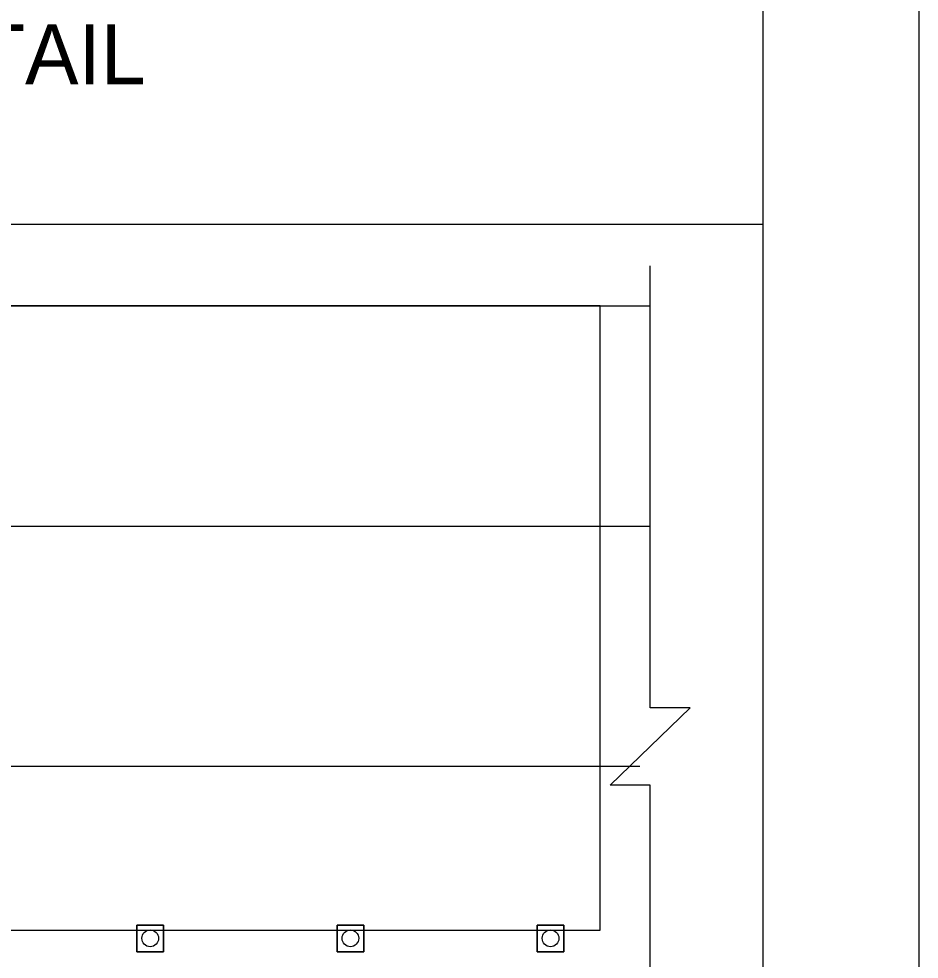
# Model space of a CAD drawing. Extents: x 99982 to 100176, y 99905 to 100011.
# Drawn here: x 100114.263 to 100116.062, y 100005.7 to 100007.579 of the extents above; entities that cross this region are included whole.
import ezdxf

# ---------------------------------------------------------------- set-up
doc = ezdxf.new("R2010")
doc.units = 0
for name, color, linetype in [('RD_ED_ShoulderPavedEdge', 7, 'Continuous'), ('RD_MK_LineEdgeWhite', 7, 'Continuous'), ('RD_MK_LineSkipCenter', 7, 'Continuous'), ('SH_DE_DetailHeading2Text', 7, 'Continuous'), ('SH_GI_PlotLimits', 7, 'Continuous'), ('SH_GI_SheetBorder', 7, 'Continuous'), ('TR_WZ_TrafficCone', 7, 'Continuous'), ('TR_WZ_WorkZoneDetails', 7, 'Continuous')]:
    doc.layers.add(name, color=color, linetype=linetype)

msp = doc.modelspace()

# ---------------------------------------------------------------- linework, layer by layer
at = {"layer": 'RD_ED_ShoulderPavedEdge'}
msp.add_line((100110.725, 100007.005), (100115.525, 100007.005), dxfattribs=at)
at = {"layer": 'RD_MK_LineEdgeWhite'}
msp.add_line((100110.725, 100006.565), (100115.525, 100006.565), dxfattribs=at)
at = {"layer": 'RD_MK_LineSkipCenter'}
msp.add_lwpolyline([(100115.5043, 100006.085), (100110.725, 100006.085)], dxfattribs=at)
at = {"layer": 'SH_GI_PlotLimits'}
msp.add_lwpolyline([(100099.0625, 99999.6875), (100116.0625, 99999.6875), (100116.0625, 100010.6875), (100099.0625, 100010.6875)], close=True, dxfattribs=at)
at = {"layer": 'SH_GI_SheetBorder'}
msp.add_line((100115.75, 100010.375), (100115.75, 100000), dxfattribs=at)
at = {"layer": 'TR_WZ_TrafficCone'}
for points in [[(100114.499, 100005.7683), (100114.5523, 100005.7683), (100114.5523, 100005.715), (100114.499, 100005.715), (100114.499, 100005.7683)], [(100114.499, 100005.715), (100114.5523, 100005.715), (100114.5523, 100005.7683), (100114.499, 100005.7683), (100114.499, 100005.715)], [(100114.899, 100005.7683), (100114.9523, 100005.7683), (100114.9523, 100005.715), (100114.899, 100005.715), (100114.899, 100005.7683)], [(100114.899, 100005.715), (100114.9523, 100005.715), (100114.9523, 100005.7683), (100114.899, 100005.7683), (100114.899, 100005.715)], [(100115.299, 100005.7683), (100115.3523, 100005.7683), (100115.3523, 100005.715), (100115.299, 100005.715), (100115.299, 100005.7683)], [(100115.299, 100005.715), (100115.3523, 100005.715), (100115.3523, 100005.7683), (100115.299, 100005.7683), (100115.299, 100005.715)]]:
    msp.add_lwpolyline(points, dxfattribs=at)
for centre in [(100114.5257, 100005.7417), (100114.9257, 100005.7417), (100115.3257, 100005.7417)]:
    msp.add_circle(centre, 0.0167, dxfattribs=at)
at = {"layer": 'TR_WZ_WorkZoneDetails'}
msp.add_line((100115.75, 100007.1677), (100110.5, 100007.1677), dxfattribs=at)
msp.add_lwpolyline([(100115.525, 100005.165), (100115.525, 100006.0476), (100115.445, 100006.0476), (100115.605, 100006.2024), (100115.525, 100006.2024), (100115.525, 100007.085)], dxfattribs=at)
msp.add_lwpolyline([(100110.825, 100007.005), (100110.825, 100005.7583), (100115.425, 100005.7583), (100115.425, 100007.005)], close=True, dxfattribs=at)

# ---------------------------------------------------------------- texts
at = {"layer": 'SH_DE_DetailHeading2Text'}
msp.add_text('DRIVEWAY OR BUSINESS ACCESS DETAIL', height=0.12, rotation=360, dxfattribs=at).set_placement((100111.2082, 100007.4477))

doc.saveas('drawing.dxf')
